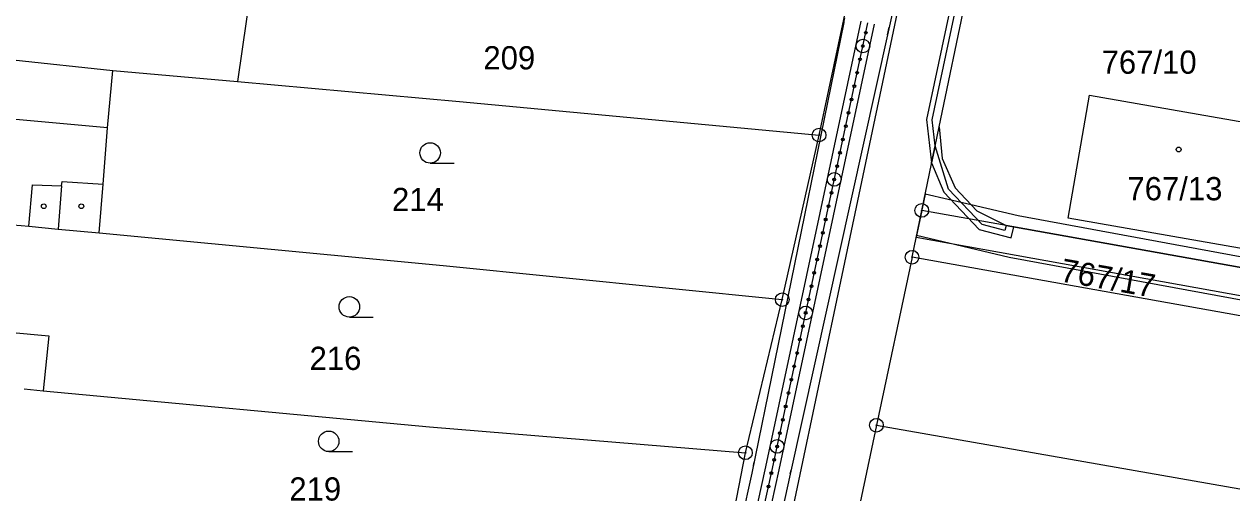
# Model space of a CAD drawing. Extents: x -548552 to -543113, y -1131925 to -1123599.
# Drawn here: x -547684.2 to -547595.9, y -1128742.6 to -1128708.3 of the extents above; entities that cross this region are included whole.
import ezdxf

# ---------------------------------------------------------------- set-up
doc = ezdxf.new("R2010")
doc.units = 0
for name, color, linetype in [('Hranice parcel', 7, 'Continuous'), ('Parcelní čísla', 7, 'Continuous'), ('PROFILY NÁVRH', 7, 'Continuous'), ('STANIČENÍ', 7, 'Continuous'), ('Vnitřní kresba', 7, 'Continuous'), ('Věcná břemena k části', 7, 'Continuous'), ('Značky bodu BP', 7, 'Continuous'), ('Značky budov', 7, 'Continuous'), ('Značky kultur', 7, 'Continuous')]:
    doc.layers.add(name, color=color, linetype=linetype)

msp = doc.modelspace()

# ---------------------------------------------------------------- linework, layer by layer
at = {"layer": 'Hranice parcel'}
for p, q in [((-547617.3, -1128715.797), (-547614.4, -1128701.847)), ((-547626.08, -1128716.407), (-547623.95, -1128706.427)), ((-547677.75, -1128711.687), (-547668.63, -1128712.477)), ((-547617.3, -1128715.797), (-547617.07, -1128718.137)), ((-547628.78, -1128728.467), (-547626.08, -1128716.407)), ((-547619.28, -1128725.357), (-547621.88, -1128737.667)), ((-547585.17, -1128731.457), (-547619.28, -1128725.357)), ((-547631.47, -1128739.687), (-547628.78, -1128728.467)), ((-547684.26, -1128735.007), (-547682.86, -1128735.137)), ((-547621.88, -1128737.667), (-547624.35, -1128749.437)), ((-547621.88, -1128737.667), (-547565.187, -1128747.628)), ((-547633.04, -1128747.877), (-547631.47, -1128739.687))]:
    msp.add_line(p, q, dxfattribs=at)
for points in [[(-547661.19, -1128917.697), (-547662.18, -1128906.207), (-547607.96, -1128648.527), (-547605.32, -1128634.457), (-547602.31, -1128618.847), (-547594.66, -1128568.217), (-547592.34, -1128552.167)], [(-547667.32, -1128702.367), (-547667.66, -1128705.687), (-547668.63, -1128712.477)], [(-547697.05, -1128709.657), (-547685.05, -1128710.887), (-547677.75, -1128711.687)], [(-547678.76, -1128723.577), (-547678.46, -1128720.017), (-547678.14, -1128715.877), (-547677.75, -1128711.687)], [(-547668.63, -1128712.477), (-547652.4, -1128713.957), (-547626.08, -1128716.407)], [(-547592.84, -1128724.427), (-547592.96, -1128725.117), (-547607.85, -1128722.487), (-547606.29, -1128713.497), (-547591.37, -1128716.097), (-547591.48, -1128716.697)], [(-547619.28, -1128725.357), (-547618.57, -1128721.927), (-547617.3, -1128715.797)], [(-547617.07, -1128718.137), (-547616.12, -1128720.267), (-547614.53, -1128721.967)], [(-547614.53, -1128721.967), (-547612.4, -1128723.027), (-547586.33, -1128727.697)], [(-547692.54, -1128722.307), (-547693.72, -1128730.787), (-547688.38, -1128731.417), (-547688.32, -1128730.587), (-547682.45, -1128731.117), (-547682.86, -1128735.137)], [(-547692.54, -1128722.307), (-547689.99, -1128722.587), (-547684.46, -1128723.037), (-547683.91, -1128723.087), (-547681.77, -1128723.297), (-547678.76, -1128723.577)], [(-547678.76, -1128723.577), (-547653.59, -1128725.967), (-547628.78, -1128728.467)], [(-547682.86, -1128735.137), (-547654.59, -1128737.787), (-547631.47, -1128739.687)]]:
    msp.add_lwpolyline(points, dxfattribs=at)
at = {"layer": 'PROFILY NÁVRH'}
for p, q in [((-547614.474, -1128678.683), (-547621.018, -1128708.853)), ((-547629.988, -1128740.722), (-547622.999, -1128708.073)), ((-547624.265, -1128708.16), (-547630.995, -1128741.188)), ((-547629.011, -1128740.931), (-547622.021, -1128708.281)), ((-547621.018, -1128708.853), (-547628.203, -1128741.258)), ((-547636.528, -1128770.637), (-547629.988, -1128740.72)), ((-547630.995, -1128741.188), (-547637.383, -1128770.08)), ((-547635.541, -1128770.808), (-547629.011, -1128740.934)), ((-547628.203, -1128741.258), (-547634.566, -1128770.559))]:
    msp.add_line(p, q, dxfattribs=at)
at = {"layer": 'STANIČENÍ'}
for p, q in [((-547624.302, -1128708.333), (-547624.191, -1128707.817)), ((-547629.5, -1128740.827), (-547622.51, -1128708.177)), ((-547621.064, -1128709.066), (-547620.945, -1128708.512)), ((-547630.879, -1128740.629), (-547630.824, -1128740.373)), ((-547637.12, -1128775.687), (-547629.5, -1128740.827)), ((-547628.193, -1128741.219), (-547628.135, -1128740.949))]:
    msp.add_line(p, q, dxfattribs=at)
for centre, radius in [((-547622.666, -1128708.906), 0.1), ((-547622.875, -1128709.884), 0.5), ((-547622.875, -1128709.884), 0.1), ((-547623.084, -1128710.862), 0.1), ((-547623.294, -1128711.839), 0.1), ((-547623.503, -1128712.817), 0.1), ((-547623.712, -1128713.795), 0.1), ((-547623.922, -1128714.773), 0.1), ((-547624.131, -1128715.751), 0.1), ((-547624.34, -1128716.729), 0.1), ((-547624.55, -1128717.707), 0.1), ((-547624.759, -1128718.684), 0.1), ((-547624.968, -1128719.662), 0.5), ((-547624.968, -1128719.662), 0.1), ((-547625.178, -1128720.64), 0.1), ((-547625.387, -1128721.618), 0.1), ((-547625.597, -1128722.596), 0.1), ((-547625.806, -1128723.574), 0.1), ((-547626.015, -1128724.551), 0.1), ((-547626.225, -1128725.529), 0.1), ((-547626.434, -1128726.507), 0.1), ((-547626.643, -1128727.485), 0.1), ((-547626.853, -1128728.463), 0.1), ((-547627.062, -1128729.441), 0.5), ((-547627.062, -1128729.441), 0.1), ((-547627.271, -1128730.418), 0.1), ((-547627.481, -1128731.396), 0.1), ((-547627.69, -1128732.374), 0.1), ((-547627.899, -1128733.352), 0.1), ((-547628.109, -1128734.33), 0.1), ((-547628.318, -1128735.308), 0.1), ((-547628.527, -1128736.286), 0.1), ((-547628.737, -1128737.263), 0.1), ((-547628.946, -1128738.241), 0.1), ((-547629.155, -1128739.219), 0.5), ((-547629.155, -1128739.219), 0.1), ((-547629.365, -1128740.197), 0.1), ((-547629.576, -1128741.174), 0.1), ((-547629.789, -1128742.151), 0.1)]:
    msp.add_circle(centre, radius, dxfattribs=at)
at = {"layer": 'Vnitřní kresba'}
for p, q in [((-547678.14, -1128715.877), (-547689.28, -1128714.877)), ((-547683.91, -1128723.087), (-547683.64, -1128720.057)), ((-547683.64, -1128720.057), (-547681.51, -1128720.127)), ((-547681.51, -1128720.127), (-547681.77, -1128723.297)), ((-547681.51, -1128720.127), (-547681.47, -1128719.807)), ((-547681.47, -1128719.807), (-547678.46, -1128720.017))]:
    msp.add_line(p, q, dxfattribs=at)
at = {"layer": 'Věcná břemena k části'}
for points in [[(-547617.59, -1128717.197), (-547617.81, -1128715.287), (-547609.07, -1128674.117), (-547610.21, -1128672.447), (-547609.8, -1128670.847), (-547607.58, -1128668.967), (-547607.36, -1128667.927), (-547607.16, -1128667.027), (-547607.69, -1128666.887), (-547608.3, -1128669.057), (-547610.16, -1128670.627), (-547610.65, -1128672.527), (-547609.49, -1128674.197), (-547618.21, -1128715.267), (-547617.85, -1128718.447)], [(-547617.59, -1128717.197), (-547617.85, -1128718.447), (-547616.95, -1128720.587), (-547614.36, -1128723.317), (-547612.02, -1128723.937), (-547611.83, -1128723.127), (-547612.4, -1128723.027), (-547612.49, -1128723.397), (-547614.14, -1128722.957), (-547616.61, -1128720.367)]]:
    msp.add_lwpolyline(points, close=True, dxfattribs=at)
for points in [[(-547561.896, -1128731.212), (-547581.88, -1128727.807), (-547584.44, -1128727.337), (-547611.52, -1128722.327), (-547614.94, -1128721.527), (-547618.32, -1128720.727), (-547618.95, -1128723.747), (-547612.16, -1128725.347), (-547584.98, -1128730.367), (-547582.42, -1128730.847), (-547562.502, -1128734.234)], [(-547562.062, -1128732.037), (-547586.33, -1128727.697), (-547612.4, -1128723.027), (-547618.57, -1128721.927), (-547618.98, -1128723.897), (-547562.468, -1128734.064)]]:
    msp.add_lwpolyline(points, dxfattribs=at)
at = {"layer": 'Značky bodu BP'}
for centre, radius in [((-547626.08, -1128716.407), 0.5), ((-547626.08, -1128716.407), 0.0303), ((-547618.57, -1128721.927), 0.5), ((-547618.57, -1128721.927), 0.0303), ((-547619.28, -1128725.357), 0.5), ((-547619.28, -1128725.357), 0.0303), ((-547628.78, -1128728.467), 0.5), ((-547628.78, -1128728.467), 0.0303), ((-547621.88, -1128737.667), 0.5), ((-547621.88, -1128737.667), 0.0303), ((-547631.47, -1128739.687), 0.5), ((-547631.47, -1128739.687), 0.0303)]:
    msp.add_circle(centre, radius, dxfattribs=at)
at = {"layer": 'Značky budov'}
for centre in [(-547599.766, -1128717.466), (-547682.816, -1128721.626), (-547680.066, -1128721.626)]:
    msp.add_circle(centre, 0.175, dxfattribs=at)
at = {"layer": 'Značky kultur'}
for p, q in [((-547654.543, -1128718.467), (-547652.793, -1128718.467)), ((-547660.453, -1128729.747), (-547658.703, -1128729.747)), ((-547661.963, -1128739.597), (-547660.213, -1128739.597))]:
    msp.add_line(p, q, dxfattribs=at)
for centre in [(-547654.542, -1128717.717), (-547660.452, -1128728.997), (-547661.962, -1128738.847)]:
    msp.add_circle(centre, 0.75, dxfattribs=at)

# ---------------------------------------------------------------- texts
at = {"layer": 'Parcelní čísla'}
for s, p in [('209', (-547650.645, -1128711.597)), ('767/10', (-547605.407, -1128711.917)), ('767/13', (-547603.517, -1128721.187)), ('214', (-547657.335, -1128721.977)), ('216', (-547663.365, -1128733.617)), ('219', (-547664.845, -1128743.187))]:
    msp.add_text(s, height=1.7, dxfattribs=at).set_placement(p)
msp.add_text('767/17', height=1.7, rotation=350, dxfattribs=at).set_placement((-547608.505, -1128727.118))

doc.saveas('drawing.dxf')
